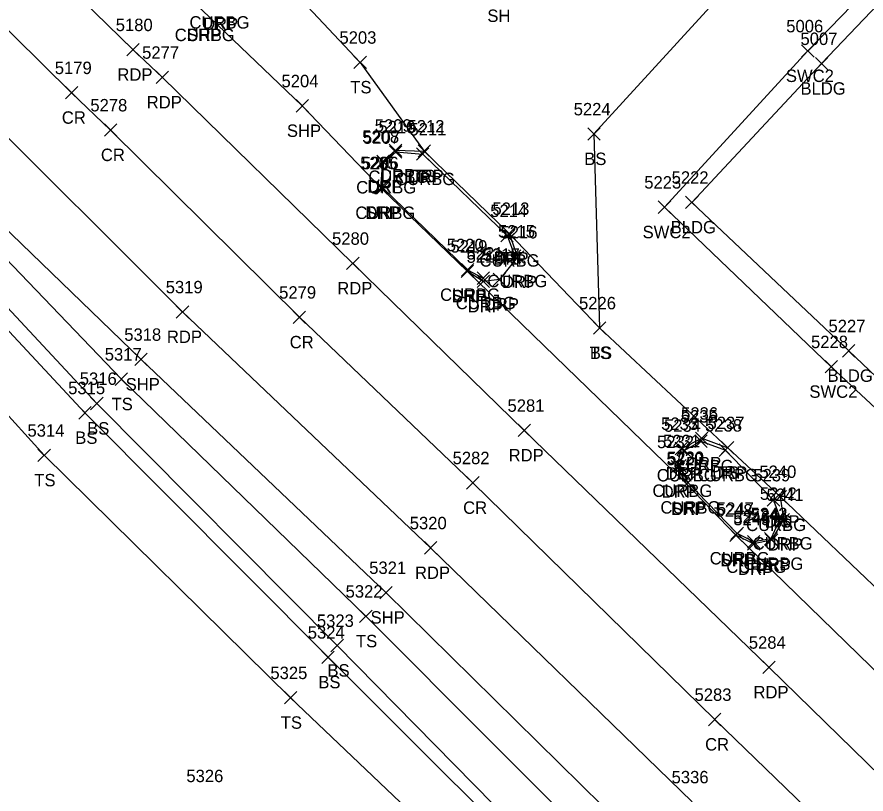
# Model space of a CAD drawing. Extents: x 1472233 to 1475777, y 540726 to 543442.
# Drawn here: x 1474819.6 to 1474956.3, y 541355.8 to 541481 of the extents above; entities that cross this region are included whole.
import ezdxf

# ---------------------------------------------------------------- set-up
doc = ezdxf.new("R2010")
doc.units = 0
for name, color, linetype in [('L_A', 7, 'Continuous'), ('L_I', 7, 'Continuous'), ('L_TIC', 7, 'Continuous'), ('LBC', 7, 'Continuous'), ('LELB', 7, 'Continuous'), ('LSOGP', 7, 'Continuous'), ('P_A', 7, 'Continuous'), ('P_I', 7, 'Continuous'), ('P_TIC', 7, 'Continuous'), ('PET', 7, 'Continuous'), ('PRC', 7, 'Continuous'), ('PSP', 7, 'Continuous'), ('R_A', 7, 'Continuous'), ('R_I', 7, 'Continuous'), ('R_TIC', 7, 'Continuous'), ('RC', 7, 'Continuous'), ('RDP', 7, 'Continuous'), ('RSW', 7, 'Continuous')]:
    doc.layers.add(name, color=color, linetype=linetype)

msp = doc.modelspace()

# ---------------------------------------------------------------- linework, layer by layer
at = {"layer": 'L_TIC'}
for points in [[(1474873.9, 541472.68), (1474875.9, 541474.68)], [(1474875.9, 541472.68), (1474873.9, 541474.68)], [(1474948.2, 541472.47), (1474950.2, 541474.47)], [(1474950.2, 541472.47), (1474948.2, 541474.47)], [(1474911.53, 541461.14), (1474913.53, 541463.14)], [(1474913.53, 541461.14), (1474911.53, 541463.14)], [(1474884.21, 541458.38), (1474886.21, 541460.38)], [(1474886.21, 541458.38), (1474884.21, 541460.38)], [(1474927.3, 541450.13), (1474929.3, 541452.13)], [(1474929.3, 541450.13), (1474927.3, 541452.13)], [(1474897.88, 541445.11), (1474899.88, 541447.11)], [(1474899.88, 541445.11), (1474897.88, 541447.11)], [(1474912.44, 541429.9), (1474914.44, 541431.9)], [(1474914.44, 541429.9), (1474912.44, 541431.9)], [(1474912.44, 541429.9), (1474914.44, 541431.9)], [(1474914.44, 541429.9), (1474912.44, 541431.9)], [(1474952.56, 541426.22), (1474954.56, 541428.22)], [(1474954.56, 541426.22), (1474952.56, 541428.22)], [(1474835.46, 541421.65), (1474837.46, 541423.65)], [(1474837.46, 541421.65), (1474835.46, 541423.65)], [(1474831.5, 541417.73), (1474833.5, 541419.73)], [(1474833.5, 541417.73), (1474831.5, 541419.73)], [(1474829.58, 541416.23), (1474831.58, 541418.23)], [(1474831.58, 541416.23), (1474829.58, 541418.23)], [(1474933.08, 541410.61), (1474935.08, 541412.61)], [(1474935.08, 541410.61), (1474933.08, 541412.61)], [(1474823.02, 541409.39), (1474825.02, 541411.39)], [(1474825.02, 541409.39), (1474823.02, 541411.39)], [(1474941.52, 541402.74), (1474943.52, 541404.74)], [(1474943.52, 541402.74), (1474941.52, 541404.74)], [(1474874.81, 541383.47), (1474876.81, 541385.47)], [(1474876.81, 541383.47), (1474874.81, 541385.47)], [(1474870.19, 541378.75), (1474872.19, 541380.75)], [(1474872.19, 541378.75), (1474870.19, 541380.75)], [(1474868.72, 541376.86), (1474870.72, 541378.86)], [(1474870.72, 541376.86), (1474868.72, 541378.86)], [(1474862.7, 541370.35), (1474864.7, 541372.35)], [(1474864.7, 541370.35), (1474862.7, 541372.35)]]:
    msp.add_lwpolyline(points, dxfattribs=at)
at = {"layer": 'LBC'}
msp.add_lwpolyline([(1475144.27, 541507.64), (1475107.29, 541543.12), (1475083.56, 541565.89), (1475059.36, 541589.08), (1475039.65, 541568.48), (1475025.99, 541554.28), (1474995.49, 541522.2), (1474968.51, 541493.79), (1474949.2, 541473.47), (1474928.3, 541451.13), (1474953.56, 541427.22), (1474981.13, 541401.01), (1475012.94, 541370.88), (1475013.8, 541370.08)], dxfattribs=at)
at = {"layer": 'LELB'}
for points in [[(1474873.9, 541672.96), (1474843.7, 541671.74), (1474804.88, 541667.01), (1474785.38, 541663.6), (1474763.07, 541645.36), (1474733.88, 541626.81), (1474738.46, 541613.73), (1474748.56, 541600.52), (1474777.17, 541570.88), (1474812.73, 541537.45), (1474836.71, 541516.06), (1474851.88, 541500.54), (1474860.52, 541489.01), (1474874.9, 541473.68), (1474885.21, 541459.38)], [(1475137.37, 541526.68), (1475115.99, 541551.06), (1475095.48, 541570.79), (1475060.87, 541607.38), (1475028.85, 541576.62), (1475009.84, 541556.93), (1474985.08, 541529.99), (1474957.16, 541508.12), (1474935.27, 541487.06), (1474912.53, 541462.14), (1474913.44, 541430.9)], [(1474781.78, 541455.72), (1474782.6, 541463.13), (1474789.3, 541467.75), (1474793.38, 541467.57), (1474803.96, 541456.52), (1474836.46, 541422.65), (1474875.81, 541384.47), (1474917.26, 541342.94), (1474924.32, 541336.79)], [(1474787.99, 541464.43), (1474784.42, 541461.1), (1474785.4, 541459.97), (1474787.5, 541462.17), (1474788.24, 541463.03), (1474788.91, 541463.7), (1474800.68, 541452.9), (1474832.5, 541418.73), (1474871.19, 541379.75), (1474912.08, 541338.17), (1474920.8, 541330.89), (1474920.09, 541330), (1474919.31, 541329.38), (1474917.5, 541327.25)], [(1474787.5, 541462.17), (1474799.02, 541451.12), (1474830.58, 541417.23), (1474869.72, 541377.86), (1474910.96, 541336.68), (1474919.31, 541329.38)], [(1474781.78, 541455.72), (1474792.82, 541444.79), (1474824.02, 541410.39), (1474863.7, 541371.35), (1474906.74, 541330.39), (1474916.83, 541325.85), (1474920.42, 541327.5), (1474924.68, 541331.81), (1474924.32, 541336.79)], [(1474898.88, 541446.11), (1474913.44, 541430.9), (1474934.08, 541411.61)], [(1474942.52, 541403.74), (1474959.73, 541387.31), (1474976.77, 541370.84)]]:
    msp.add_lwpolyline(points, dxfattribs=at)
at = {"layer": 'LSOGP'}
msp.add_lwpolyline([(1475133.02, 541629.22), (1475120.65, 541577.67), (1475134.56, 541552.41), (1475155.55, 541520.28), (1475144.27, 541507.64), (1475107.29, 541543.12), (1475083.56, 541565.89), (1475059.36, 541589.08), (1475039.65, 541568.48), (1475025.99, 541554.28), (1474995.49, 541522.2), (1474968.51, 541493.79), (1474949.2, 541473.47), (1474928.3, 541451.13), (1474953.56, 541427.22), (1474981.13, 541401.01), (1475012.94, 541370.88), (1475013.8, 541370.08), (1475010.35, 541368.43), (1475001.28, 541346.33)], dxfattribs=at)
at = {"layer": 'P_TIC'}
for points in [[(1474837.32, 541474.71), (1474839.32, 541476.71)], [(1474839.32, 541474.71), (1474837.32, 541476.71)], [(1474842.05, 541470.26), (1474844.05, 541472.26)], [(1474844.05, 541470.26), (1474842.05, 541472.26)], [(1474827.43, 541467.79), (1474829.43, 541469.79)], [(1474829.43, 541467.79), (1474827.43, 541469.79)], [(1474864.57, 541465.67), (1474866.57, 541467.67)], [(1474866.57, 541465.67), (1474864.57, 541467.67)], [(1474833.71, 541461.78), (1474835.71, 541463.78)], [(1474835.71, 541461.78), (1474833.71, 541463.78)], [(1474877.24, 541452.47), (1474879.24, 541454.47)], [(1474879.24, 541452.47), (1474877.24, 541454.47)], [(1474872.72, 541440.3), (1474874.72, 541442.3)], [(1474874.72, 541440.3), (1474872.72, 541442.3)], [(1474891.14, 541439.03), (1474893.14, 541441.03)], [(1474893.14, 541439.03), (1474891.14, 541441.03)], [(1474845.29, 541432.48), (1474847.29, 541434.48)], [(1474847.29, 541432.48), (1474845.29, 541434.48)], [(1474864.12, 541431.62), (1474866.12, 541433.62)], [(1474866.12, 541431.62), (1474864.12, 541433.62)], [(1474838.61, 541424.83), (1474840.61, 541426.83)], [(1474840.61, 541424.83), (1474838.61, 541426.83)], [(1474900.31, 541413.4), (1474902.31, 541415.4)], [(1474902.31, 541413.4), (1474900.31, 541415.4)], [(1474892.04, 541404.96), (1474894.04, 541406.96)], [(1474894.04, 541404.96), (1474892.04, 541406.96)], [(1474926.46, 541404.79), (1474928.46, 541406.79)], [(1474928.46, 541404.79), (1474926.46, 541406.79)], [(1474934.39, 541396.53), (1474936.39, 541398.53)], [(1474936.39, 541396.53), (1474934.39, 541398.53)], [(1474885.23, 541394.48), (1474887.23, 541396.48)], [(1474887.23, 541394.48), (1474885.23, 541396.48)], [(1474878.04, 541387.28), (1474880.04, 541389.28)], [(1474880.04, 541387.28), (1474878.04, 541389.28)], [(1474939.73, 541375.24), (1474941.73, 541377.24)], [(1474941.73, 541375.24), (1474939.73, 541377.24)], [(1474930.99, 541366.84), (1474932.99, 541368.84)], [(1474932.99, 541366.84), (1474930.99, 541368.84)]]:
    msp.add_lwpolyline(points, dxfattribs=at)
at = {"layer": 'PET'}
for points in [[(1474257.17, 542041.35), (1474290.36, 542008.95), (1474318.16, 541982.22), (1474353.09, 541947.73), (1474380.11, 541921.32), (1474409.43, 541892.59), (1474448.11, 541855.39), (1474480.03, 541823.99), (1474515.94, 541789.15), (1474551.47, 541754.04), (1474586.76, 541720.19), (1474622.34, 541685.28), (1474642.2, 541667.03), (1474678.81, 541632.27), (1474705.96, 541604.58), (1474732.85, 541577.87), (1474757.56, 541553.54), (1474794.98, 541517.97), (1474838.32, 541475.71), (1474843.05, 541471.26), (1474873.72, 541441.3), (1474901.31, 541414.4), (1474940.73, 541376.24), (1474987.96, 541330.09)], [(1474271.84, 541992.5), (1474300.43, 541965.08), (1474335.42, 541930.7), (1474362.69, 541903.91), (1474391.74, 541875.76), (1474430.66, 541838.97), (1474463.16, 541806.71), (1474497.44, 541771.82), (1474534.45, 541737.95), (1474570.53, 541702.62), (1474603.93, 541669.8), (1474626.86, 541647.27), (1474658.6, 541616.43), (1474689.55, 541587), (1474720.32, 541556.63), (1474739.09, 541538.17), (1474777.3, 541501.31), (1474812.28, 541467.45), (1474846.29, 541433.48), (1474886.23, 541395.48), (1474928.35, 541354.56)]]:
    msp.add_lwpolyline(points, dxfattribs=at)
at = {"layer": 'PRC'}
msp.add_lwpolyline([(1474281.21, 542000.69), (1474310.2, 541973.13), (1474344.4, 541939.36), (1474371.7, 541912.83), (1474400.48, 541884.47), (1474439.86, 541846.82), (1474471.42, 541815.51), (1474506.94, 541781.08), (1474542.71, 541746.15), (1474579.05, 541711.03), (1474614.12, 541676.77), (1474633.39, 541657.93), (1474670.29, 541622.53), (1474697.38, 541595.96), (1474725.23, 541569.8), (1474748.55, 541546.13), (1474786.39, 541510.34), (1474828.43, 541468.79), (1474834.71, 541462.78), (1474865.12, 541432.62), (1474893.04, 541405.96), (1474931.99, 541367.84), (1474980.87, 541320.53)], dxfattribs=at)
at = {"layer": 'PSP'}
for points in [[(1474265.14, 541984.76), (1474291.83, 541959.1), (1474328.22, 541923.56), (1474355.74, 541897.07), (1474384.44, 541868.92), (1474422.85, 541831.66), (1474454.58, 541800.99), (1474488.7, 541768.03), (1474526.59, 541730.75), (1474563.47, 541694.73), (1474596.29, 541662.37), (1474619.45, 541640.43), (1474638.96, 541621.2), (1474660.7, 541600.09), (1474682.49, 541579.08), (1474712.93, 541548.83), (1474731.36, 541530.87), (1474769.83, 541493.4), (1474794.06, 541469.93), (1474805.88, 541458.43), (1474839.61, 541425.83), (1474879.04, 541388.28), (1474920.91, 541347.07)], [(1474803.05, 541525.86), (1474836.41, 541493.68), (1474849.46, 541482.1), (1474865.57, 541466.67), (1474878.24, 541453.47), (1474892.14, 541440.03), (1474927.46, 541405.79), (1474935.39, 541397.53), (1474970.83, 541362.98), (1474995.02, 541339.69)]]:
    msp.add_lwpolyline(points, dxfattribs=at)
at = {"layer": 'R_TIC'}
for points in [[(1474945.97, 541474.51), (1474947.97, 541476.51)], [(1474947.97, 541474.51), (1474945.97, 541476.51)], [(1474879.59, 541458.51), (1474881.59, 541460.51)], [(1474881.59, 541458.51), (1474879.59, 541460.51)], [(1474879.63, 541458.25), (1474881.63, 541460.25)], [(1474881.63, 541458.25), (1474879.63, 541460.25)], [(1474884.21, 541458.38), (1474886.21, 541460.38)], [(1474886.21, 541458.38), (1474884.21, 541460.38)], [(1474877.56, 541456.71), (1474879.56, 541458.71)], [(1474879.56, 541456.71), (1474877.56, 541458.71)], [(1474877.67, 541456.56), (1474879.67, 541458.56)], [(1474879.67, 541456.56), (1474877.67, 541458.56)], [(1474883.96, 541457.91), (1474885.96, 541459.91)], [(1474885.96, 541457.91), (1474883.96, 541459.91)], [(1474877.24, 541452.47), (1474879.24, 541454.47)], [(1474879.24, 541452.47), (1474877.24, 541454.47)], [(1474877.53, 541452.45), (1474879.53, 541454.45)], [(1474879.53, 541452.45), (1474877.53, 541454.45)], [(1474877.53, 541452.45), (1474879.53, 541454.45)], [(1474879.53, 541452.45), (1474877.53, 541454.45)], [(1474922.9, 541449.35), (1474924.9, 541451.35)], [(1474924.9, 541449.35), (1474922.9, 541451.35)], [(1474897.54, 541444.77), (1474899.54, 541446.77)], [(1474899.54, 541444.77), (1474897.54, 541446.77)], [(1474897.88, 541445.11), (1474899.88, 541447.11)], [(1474899.88, 541445.11), (1474897.88, 541447.11)], [(1474898.79, 541441.46), (1474900.79, 541443.46)], [(1474900.79, 541441.46), (1474898.79, 541443.46)], [(1474899.24, 541441.32), (1474901.24, 541443.32)], [(1474901.24, 541441.32), (1474899.24, 541443.32)], [(1474891.14, 541439.03), (1474893.14, 541441.03)], [(1474893.14, 541439.03), (1474891.14, 541441.03)], [(1474891.19, 541439.26), (1474893.19, 541441.26)], [(1474893.19, 541439.26), (1474891.19, 541441.26)], [(1474893.71, 541437.92), (1474895.71, 541439.92)], [(1474895.71, 541437.92), (1474893.71, 541439.92)], [(1474896.32, 541437.71), (1474898.32, 541439.71)], [(1474898.32, 541437.71), (1474896.32, 541439.71)], [(1474893.72, 541437.39), (1474895.72, 541439.39)], [(1474895.72, 541437.39), (1474893.72, 541439.39)], [(1474949.75, 541423.65), (1474951.75, 541425.65)], [(1474951.75, 541423.65), (1474949.75, 541425.65)], [(1474928.77, 541411.66), (1474930.77, 541413.66)], [(1474930.77, 541411.66), (1474928.77, 541413.66)], [(1474928.88, 541412.13), (1474930.88, 541414.13)], [(1474930.88, 541412.13), (1474928.88, 541414.13)], [(1474925.61, 541410.48), (1474927.61, 541412.48)], [(1474927.61, 541410.48), (1474925.61, 541412.48)], [(1474926.07, 541410.18), (1474928.07, 541412.18)], [(1474928.07, 541410.18), (1474926.07, 541412.18)], [(1474932.69, 541410.21), (1474934.69, 541412.21)], [(1474934.69, 541410.21), (1474932.69, 541412.21)], [(1474933.08, 541410.61), (1474935.08, 541412.61)], [(1474935.08, 541410.61), (1474933.08, 541412.61)], [(1474924.95, 541407.54), (1474926.95, 541409.54)], [(1474926.95, 541407.54), (1474924.95, 541409.54)], [(1474925.36, 541407.69), (1474927.36, 541409.69)], [(1474927.36, 541407.69), (1474925.36, 541409.69)], [(1474926.46, 541404.79), (1474928.46, 541406.79)], [(1474928.46, 541404.79), (1474926.46, 541406.79)], [(1474926.66, 541405), (1474928.66, 541407)], [(1474928.66, 541405), (1474926.66, 541407)], [(1474926.66, 541405), (1474928.66, 541407)], [(1474928.66, 541405), (1474926.66, 541407)], [(1474940.45, 541402.19), (1474942.45, 541404.19)], [(1474942.45, 541402.19), (1474940.45, 541404.19)], [(1474941.52, 541402.74), (1474943.52, 541404.74)], [(1474943.52, 541402.74), (1474941.52, 541404.74)], [(1474941.51, 541399.21), (1474943.51, 541401.21)], [(1474943.51, 541399.21), (1474941.51, 541401.21)], [(1474942.03, 541399.04), (1474944.03, 541401.04)], [(1474944.03, 541399.04), (1474942.03, 541401.04)], [(1474934.39, 541396.53), (1474936.39, 541398.53)], [(1474936.39, 541396.53), (1474934.39, 541398.53)], [(1474934.59, 541396.81), (1474936.59, 541398.81)], [(1474936.59, 541396.81), (1474934.59, 541398.81)], [(1474934.59, 541396.81), (1474936.59, 541398.81)], [(1474936.59, 541396.81), (1474934.59, 541398.81)], [(1474937.24, 541395.12), (1474939.24, 541397.12)], [(1474939.24, 541395.12), (1474937.24, 541397.12)], [(1474937.26, 541395.45), (1474939.26, 541397.45)], [(1474939.26, 541395.45), (1474937.26, 541397.45)], [(1474940.02, 541395.93), (1474942.02, 541397.93)], [(1474942.02, 541395.93), (1474940.02, 541397.93)], [(1474940.12, 541395.74), (1474942.12, 541397.74)], [(1474942.12, 541395.74), (1474940.12, 541397.74)]]:
    msp.add_lwpolyline(points, dxfattribs=at)
at = {"layer": 'RC'}
for points in [[(1474878.53, 541453.45), (1474878.67, 541457.56), (1474880.63, 541459.25), (1474884.96, 541458.91), (1474898.54, 541445.77), (1474899.79, 541442.46)], [(1474878.53, 541453.45), (1474892.19, 541440.26), (1474894.71, 541438.92)], [(1474927.66, 541406), (1474926.36, 541408.69), (1474927.07, 541411.18), (1474929.77, 541412.66), (1474933.69, 541411.21), (1474941.45, 541403.19), (1474942.51, 541400.21), (1474941.02, 541396.93), (1474938.26, 541396.45), (1474935.59, 541397.81)], [(1474927.66, 541406), (1474935.59, 541397.81)]]:
    msp.add_lwpolyline(points, dxfattribs=at)
at = {"layer": 'RDP'}
for points in [[(1474878.24, 541453.47), (1474878.56, 541457.71), (1474880.59, 541459.51), (1474885.21, 541459.38), (1474898.88, 541446.11), (1474900.24, 541442.32), (1474897.32, 541438.71), (1474894.72, 541438.39), (1474892.14, 541440.03)], [(1474927.46, 541405.79), (1474925.95, 541408.54), (1474926.61, 541411.48), (1474929.88, 541413.13), (1474934.08, 541411.61), (1474942.52, 541403.74), (1474943.03, 541400.04), (1474941.12, 541396.74), (1474938.24, 541396.12), (1474935.39, 541397.53)]]:
    msp.add_lwpolyline(points, dxfattribs=at)
at = {"layer": 'RSW'}
msp.add_lwpolyline([(1475107.29, 541543.12), (1475109.25, 541545.08), (1475085.78, 541567.6), (1475059.34, 541593.02), (1475037.29, 541570.3), (1475022.56, 541554.7), (1474993.61, 541524.24), (1474966.64, 541495.84), (1474946.97, 541475.51), (1474923.9, 541450.35), (1474950.75, 541424.65), (1474978.64, 541398.6), (1475010.35, 541368.43), (1475012.94, 541370.88)], dxfattribs=at)

# ---------------------------------------------------------------- texts
at = {"layer": 'L_A'}
for s, p in [('SH', (1474895.37, 541480.18)), ('TS', (1474873.31, 541468.68)), ('BLDG', (1474945.79, 541468.47)), ('BS', (1474910.97, 541457.14)), ('TS', (1474883.62, 541454.38)), ('BLDG', (1474924.89, 541446.13)), ('TS', (1474897.29, 541441.11)), ('TS', (1474911.85, 541425.9)), ('BS', (1474911.88, 541425.9)), ('BLDG', (1474950.15, 541422.22)), ('TS', (1474834.87, 541417.65)), ('BS', (1474830.94, 541413.73)), ('BS', (1474829.02, 541412.23)), ('TS', (1474932.49, 541406.61)), ('TS', (1474822.43, 541405.39)), ('TS', (1474940.93, 541398.74)), ('TS', (1474874.22, 541379.47)), ('BS', (1474869.63, 541374.75)), ('BS', (1474868.16, 541372.86)), ('TS', (1474862.11, 541366.35))]:
    msp.add_text(s, height=2, dxfattribs=at).set_placement(p)
at = {"layer": 'L_I'}
for s, p in [('5203', (1474871.56, 541476.68)), ('5007', (1474945.79, 541476.47)), ('5224', (1474909.27, 541465.14)), ('5212', (1474882.52, 541462.38)), ('5222', (1474925.04, 541454.13)), ('5213', (1474896.19, 541449.11)), ('5226', (1474910.13, 541433.9)), ('5226', (1474910.13, 541433.9)), ('5227', (1474950.3, 541430.22)), ('5317', (1474833.77, 541425.65)), ('5316', (1474829.75, 541421.73)), ('5315', (1474827.88, 541420.23)), ('5237', (1474930.82, 541414.61)), ('5314', (1474821.33, 541413.39)), ('5240', (1474939.17, 541406.74)), ('5322', (1474872.55, 541387.47)), ('5323', (1474867.93, 541382.75)), ('5324', (1474866.46, 541380.86)), ('5325', (1474860.44, 541374.35)), ('5326', (1474846.91, 541357.75))]:
    msp.add_text(s, height=2, dxfattribs=at).set_placement(p)
at = {"layer": 'P_A'}
for s, p in [('SHP', (1474847, 541477.1)), ('RDP', (1474835.81, 541470.71)), ('RDP', (1474840.53, 541466.26)), ('CR', (1474826.86, 541463.79)), ('SHP', (1474863.1, 541461.67)), ('CR', (1474833.15, 541457.78)), ('SHP', (1474875.78, 541448.47)), ('RDP', (1474871.21, 541436.3)), ('SHP', (1474889.67, 541435.03)), ('RDP', (1474843.78, 541428.48)), ('CR', (1474863.55, 541427.62)), ('SHP', (1474837.14, 541420.83)), ('RDP', (1474898.8, 541409.4)), ('CR', (1474891.47, 541400.96)), ('SHP', (1474925, 541400.79)), ('SHP', (1474932.93, 541392.53)), ('RDP', (1474883.72, 541390.48)), ('SHP', (1474876.57, 541383.28)), ('RDP', (1474938.22, 541371.24)), ('CR', (1474930.43, 541362.84))]:
    msp.add_text(s, height=2, dxfattribs=at).set_placement(p)
at = {"layer": 'P_I'}
for s, p in [('5180', (1474835.54, 541478.71)), ('5277', (1474839.79, 541474.26)), ('5179', (1474825.73, 541471.79)), ('5204', (1474862.23, 541469.67)), ('5278', (1474831.45, 541465.78)), ('5205', (1474874.9, 541456.47)), ('5280', (1474870.37, 541444.3)), ('5219', (1474889.44, 541443.03)), ('5319', (1474843.59, 541436.48)), ('5279', (1474861.85, 541435.62)), ('5318', (1474836.91, 541428.83)), ('5281', (1474898.62, 541417.4)), ('5282', (1474889.78, 541408.96)), ('5229', (1474924.2, 541408.79)), ('5248', (1474932.13, 541400.53)), ('5320', (1474882.88, 541398.48)), ('5321', (1474876.35, 541391.28)), ('5284', (1474937.47, 541379.24)), ('5283', (1474928.73, 541370.84)), ('5336', (1474925.04, 541357.56))]:
    msp.add_text(s, height=2, dxfattribs=at).set_placement(p)
at = {"layer": 'R_A'}
for s, p in [('CURBG', (1474847.41, 541479.11)), ('DRP', (1474849.59, 541478.87)), ('CURBG', (1474845.04, 541477.1)), ('DRP', (1474846.95, 541477.1)), ('SWC2', (1474943.44, 541470.51)), ('CURBG', (1474876.22, 541454.25)), ('DRP', (1474878.08, 541454.51)), ('CURBG', (1474880.54, 541453.91)), ('DRP', (1474882.7, 541454.38)), ('CURBG', (1474874.26, 541452.56)), ('DRP', (1474876.05, 541452.71)), ('CURBG', (1474874.12, 541448.45)), ('CURBG', (1474874.12, 541448.45)), ('DRP', (1474875.73, 541448.47)), ('SWC2', (1474920.37, 541445.35)), ('CURBG', (1474894.12, 541440.77)), ('DRP', (1474896.37, 541441.11)), ('CURBG', (1474895.37, 541437.46)), ('DRP', (1474897.73, 541437.32)), ('CURBG', (1474887.77, 541435.26)), ('DRP', (1474889.62, 541435.03)), ('CURBG', (1474890.29, 541433.92)), ('DRP', (1474892.21, 541433.39)), ('DRP', (1474894.81, 541433.71)), ('SWC2', (1474947.22, 541419.65)), ('CURBG', (1474925.36, 541407.66)), ('DRP', (1474927.37, 541408.13)), ('CURBG', (1474922.65, 541406.18)), ('DRP', (1474924.1, 541406.48)), ('CURBG', (1474929.27, 541406.21)), ('DRP', (1474931.57, 541406.61)), ('CURBG', (1474921.95, 541403.69)), ('DRP', (1474923.44, 541403.54)), ('CURBG', (1474923.24, 541401)), ('CURBG', (1474923.24, 541401)), ('DRP', (1474924.95, 541400.79)), ('CURBG', (1474937.04, 541398.19)), ('DRP', (1474940, 541398.74)), ('CURBG', (1474938.09, 541395.21)), ('DRP', (1474940.52, 541395.04)), ('CURBG', (1474931.17, 541392.81)), ('CURBG', (1474931.17, 541392.81)), ('DRP', (1474932.88, 541392.53)), ('CURBG', (1474933.85, 541391.45)), ('DRP', (1474935.73, 541391.12)), ('CURBG', (1474936.6, 541391.93)), ('DRP', (1474938.61, 541391.74))]:
    msp.add_text(s, height=2, dxfattribs=at).set_placement(p)
at = {"layer": 'R_I'}
for s, p in [('5006', (1474943.5, 541478.51)), ('5209', (1474877.24, 541462.51)), ('5210', (1474877.85, 541462.25)), ('5212', (1474882.52, 541462.38)), ('5208', (1474875.22, 541460.71)), ('5211', (1474882.83, 541461.91)), ('5207', (1474875.34, 541460.56)), ('5205', (1474874.9, 541456.47)), ('5206', (1474875.14, 541456.45)), ('5206', (1474875.14, 541456.45)), ('5223', (1474920.64, 541453.35)), ('5214', (1474895.84, 541448.77)), ('5213', (1474896.19, 541449.11)), ('5215', (1474897.09, 541445.46)), ('5216', (1474897.49, 541445.32)), ('5220', (1474888.84, 541443.26)), ('5219', (1474889.44, 541443.03)), ('5221', (1474892.01, 541441.92)), ('5217', (1474894.63, 541441.71)), ('5218', (1474892.03, 541441.39)), ('5228', (1474947.49, 541427.65)), ('5235', (1474926.51, 541415.66)), ('5236', (1474926.57, 541416.13)), ('5233', (1474923.35, 541414.48)), ('5234', (1474923.81, 541414.18)), ('5238', (1474930.43, 541414.21)), ('5237', (1474930.82, 541414.61)), ('5232', (1474922.69, 541411.54)), ('5231', (1474923.67, 541411.69)), ('5229', (1474924.2, 541408.79)), ('5230', (1474924.31, 541409)), ('5230', (1474924.31, 541409)), ('5239', (1474938.19, 541406.19)), ('5240', (1474939.17, 541406.74)), ('5242', (1474939.25, 541403.21)), ('5241', (1474940.33, 541403.04)), ('5248', (1474932.13, 541400.53)), ('5247', (1474932.33, 541400.81)), ('5247', (1474932.33, 541400.81)), ('5246', (1474934.95, 541399.45)), ('5245', (1474934.98, 541399.12)), ('5243', (1474937.76, 541399.93)), ('5244', (1474937.86, 541399.74))]:
    msp.add_text(s, height=2, dxfattribs=at).set_placement(p)

doc.saveas('drawing.dxf')
